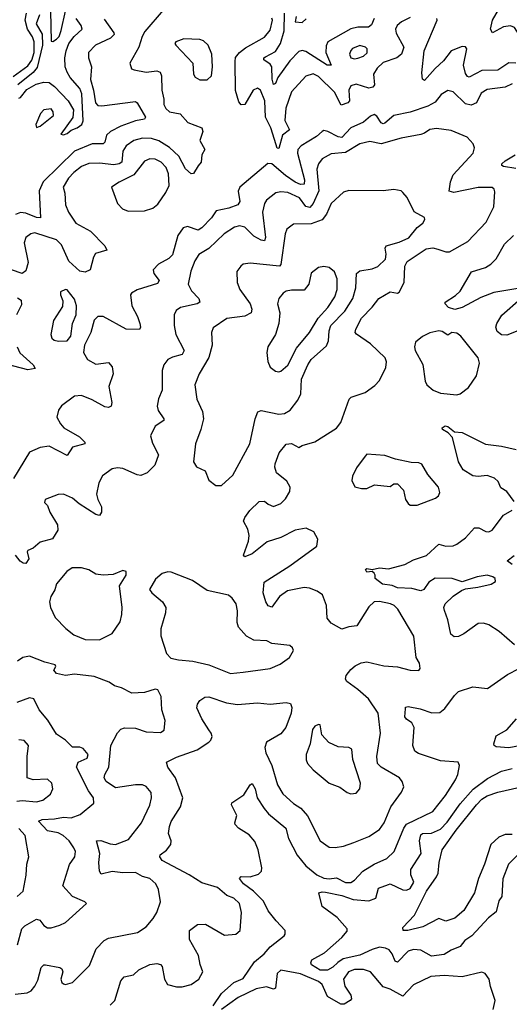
# Model space of a CAD drawing. Extents: x 1603745 to 1745082, y 385868 to 533966.
# Tile 546 of 646: x 1627650 to 1630378, y 504314 to 509798. Entities that reach past the tile are written whole.
import ezdxf

# ---------------------------------------------------------------- set-up
doc = ezdxf.new("R2010")
doc.units = 0

msp = doc.modelspace()

# ---------------------------------------------------------------- linework, layer by layer
at = {"layer": '0CON20XD'}
for points in [[(1627822.1, 509845), (1627825, 509677.5), (1627835, 509675.7), (1627855, 509689.2), (1627869.5, 509705), (1627882.2, 509737.8), (1627929.5, 509955)], [(1628449.8, 509850.2), (1628347.7, 509732.3), (1628333.2, 509705), (1628315, 509644), (1628264, 509555), (1628273.3, 509525), (1628287.7, 509517.7), (1628355.6, 509505.6), (1628415, 509512.3), (1628432.9, 509505), (1628441.1, 509485), (1628441.5, 509405), (1628452.9, 509355), (1628453.1, 509325), (1628465, 509302.5), (1628485, 509284.4), (1628545, 509273.1), (1628588, 509225), (1628666, 509195), (1628670, 509175), (1628654, 509125), (1628681.2, 509075), (1628666, 509045), (1628660.8, 509005), (1628645, 508983.8), (1628619.2, 508940.8), (1628605, 508940), (1628575, 508967.5), (1628537.7, 509037.7), (1628485.9, 509085.9), (1628425, 509123.8), (1628385, 509136.2), (1628335, 509137.4), (1628285.7, 509124.3), (1628244.5, 509095), (1628225.3, 509064.7), (1628218.7, 509005), (1628205.5, 508994.5), (1628175, 508988.7), (1628095, 508998.1), (1628035, 508996.4), (1627995, 508979.4), (1627952.6, 508947.4), (1627922.8, 508915), (1627893.1, 508865), (1627902.2, 508832.2), (1627906.1, 508766.1), (1627921.8, 508725), (1627963.7, 508663.7), (1628045, 508620.6), (1628125, 508539.2), (1628136.7, 508515), (1628072, 508495), (1628060.8, 508475), (1628043.3, 508405), (1628015, 508391.9), (1627985, 508396.9), (1627925, 508453.6), (1627883, 508543), (1627855, 508571.8), (1627735, 508611.2), (1627712, 508605), (1627685, 508584.2), (1627674.5, 508555), (1627697.1, 508445), (1627685, 508398.8), (1627665, 508384.3), (1627605, 508405.4)], [(1630639.6, 509799.6), (1630635, 509780), (1630615, 509774), (1630525, 509790), (1630505, 509786.5), (1630482.9, 509747.1), (1630472.2, 509705), (1630455.4, 509694.6), (1630437.7, 509707.7), (1630406.5, 509755), (1630385, 509763.8), (1630345, 509757.2), (1630285, 509724.3), (1630273.3, 509745), (1630284.8, 509795.2), (1630343.3, 509896.7)], [(1627615, 509481.7), (1627695, 509541), (1627717.3, 509572.7), (1627730.3, 509615), (1627731.7, 509675), (1627722.6, 509702.6), (1627693.3, 509745), (1627680.6, 509795), (1627689.3, 509835)], [(1628121.1, 509801.1), (1628175.5, 509725), (1628176.5, 509715), (1628155.7, 509695), (1628072.2, 509655), (1628034.5, 509615), (1628033.8, 509585), (1628051.1, 509535), (1628044.7, 509465), (1628061.6, 509405), (1628072.2, 509335), (1628085, 509320), (1628107.3, 509317.3), (1628295, 509342.2), (1628305, 509334.2), (1628351.1, 509255), (1628345.4, 509244.6), (1628295, 509234.2), (1628214.3, 509205.7), (1628155.5, 509174.5), (1628134.8, 509155.2), (1628124.2, 509115.8), (1628115, 509105.5), (1628055, 509106.9), (1627955, 509065.9), (1627782.1, 508895), (1627759.7, 508845), (1627767.1, 508695), (1627745, 508695.4), (1627685, 508720), (1627655, 508724.2), (1627626.6, 508713.4)], [(1627761.2, 509825), (1627741.4, 509775), (1627775, 509717.1), (1627777.9, 509655), (1627748.1, 509531.9), (1627725.6, 509504.4), (1627640.2, 509435)], [(1627645, 509360.6), (1627655, 509364.4), (1627690.3, 509409.7), (1627741.4, 509438.6), (1627785, 509450.6), (1627815, 509447.4), (1627845, 509424.8), (1627919.8, 509345), (1627950.6, 509295), (1627946.2, 509253.8), (1627880.3, 509160.3), (1627895, 509157.1), (1627915, 509164.6), (1627937.1, 509182.9), (1627970, 509195), (1627996.7, 509215), (1628004.4, 509235), (1627997.3, 509385), (1627984.8, 509415), (1627931.9, 509475), (1627914.9, 509504.9), (1627904.5, 509535), (1627902.8, 509585), (1627909, 509625), (1627923.9, 509665), (1627953.8, 509705), (1627998.9, 509745), (1627993.2, 509765), (1627964.8, 509805)], [(1629825, 509810.6), (1629776.7, 509785), (1629752.7, 509765), (1629743.8, 509745), (1629747, 509723), (1629791.2, 509645), (1629777.1, 509605), (1629752.5, 509585), (1629675, 509560), (1629641.5, 509528.5), (1629622, 509495), (1629626.4, 509435), (1629617.7, 509422.3), (1629595, 509416.9), (1629525, 509438.6), (1629495, 509428.5), (1629484.3, 509405), (1629488.8, 509345), (1629478.6, 509335), (1629442, 509322), (1629405, 509394.1), (1629315, 509481.5), (1629285, 509495.4), (1629245, 509482.9), (1629165, 509396.9), (1629133.5, 509305), (1629127.1, 509237.1), (1629154.5, 509185), (1629113.8, 509155), (1629095, 509081.2), (1629085, 509082.9), (1629069.8, 509129.8), (1629049.8, 509195), (1629019.3, 509255), (1629015.6, 509345), (1628991.9, 509405), (1628975, 509415.6), (1628951.9, 509405), (1628905, 509325.6), (1628885, 509324.3), (1628870.7, 509340.7), (1628853.7, 509403.7), (1628850.2, 509565), (1628853.7, 509586.3), (1628875.4, 509615), (1628909.2, 509640.8), (1629015, 509700.4), (1629045, 509740), (1629059.7, 509795), (1629055, 509805.4)], [(1629626, 509805), (1629611.1, 509768.9), (1629594.6, 509755.4), (1629535, 509755.8), (1629495, 509747.5), (1629367.9, 509675), (1629357.2, 509652.8), (1629356, 509615), (1629385, 509544), (1629364.4, 509545), (1629245, 509620.5), (1629225, 509626.7), (1629205, 509620.8), (1629155, 509568.7), (1629088.6, 509475), (1629075, 509442.9), (1629065, 509437.1), (1629056.4, 509466.4), (1629054.3, 509535), (1629045, 509550.9), (1629010, 509575), (1629010.8, 509585), (1629019.9, 509590.1), (1629075, 509620.8), (1629102.6, 509665), (1629123.7, 509735), (1629125.8, 509835)], [(1629190.3, 509815), (1629185.8, 509785.8), (1629225, 509782), (1629247, 509803)], [(1630415, 509555.2), (1630375, 509556.8), (1630315, 509516.8), (1630225, 509514.1), (1630155, 509476.9), (1630145, 509480.8), (1630135, 509497.5), (1630123.1, 509545), (1630141.1, 509635), (1630135, 509645.7), (1630115, 509648.5), (1630055, 509623.8), (1630011.8, 509568.2), (1629965, 509526.2), (1629905, 509458.8), (1629895, 509466.7), (1629891.2, 509501.2), (1629903.4, 509625), (1629975.6, 509795.6), (1629973.8, 509805)], [(1628695, 509462.9), (1628719.2, 509485), (1628725.5, 509535), (1628721.1, 509605), (1628700.8, 509655), (1628675, 509680), (1628655, 509687.5), (1628565, 509691.1), (1628520, 509675), (1628514.2, 509665), (1628521.2, 509655), (1628614.3, 509555), (1628618.6, 509495), (1628627.6, 509477.6), (1628655, 509463.1), (1628695, 509462.9)], [(1629515, 509579.5), (1629535, 509583.6), (1629566, 509595), (1629587.1, 509612.9), (1629586.7, 509635), (1629577.5, 509645), (1629545, 509654.5), (1629505, 509636.7), (1629495, 509626), (1629488.6, 509605), (1629495.6, 509585.6), (1629515, 509579.5)], [(1630395, 509441.2), (1630355, 509421.6), (1630255, 509408.4), (1630221.7, 509388.3), (1630195, 509333.9), (1630165, 509322), (1630135, 509328.4), (1630065, 509396.2), (1630035, 509403.2), (1629998.6, 509381.4), (1629965, 509338.7), (1629923.9, 509316.1), (1629825, 509283.2), (1629735, 509263.9), (1629685, 509220.7), (1629675, 509217.5), (1629665, 509222.5), (1629640, 509260), (1629625, 509269.6), (1629605, 509260.8), (1629565, 509227.2), (1629495, 509196.1), (1629445, 509142.2), (1629425, 509144.7), (1629368, 509175), (1629345, 509180), (1629335, 509175.7), (1629303.6, 509146.4), (1629218.9, 509095), (1629200.4, 509075), (1629198.7, 509055), (1629238.1, 508905), (1629235, 508881.4), (1629215, 508880.6), (1629185, 508892.9), (1629130.6, 508930.6), (1629055, 508995.4), (1629033.3, 508996.7), (1628877.8, 508865), (1628867.4, 508842.6), (1628876.5, 508785), (1628865, 508767.1), (1628815, 508747.7), (1628745, 508734.2), (1628718.9, 508695), (1628665, 508639.5), (1628645, 508626.5), (1628585, 508646.9), (1628560.7, 508639.3), (1628530.9, 508595), (1628501.5, 508488.5), (1628481.5, 508468.5), (1628423.9, 508436.1), (1628394, 508405), (1628398, 508385), (1628427.5, 508345), (1628418.3, 508328.3)], [(1627745, 509197.5), (1627765, 509204), (1627838.6, 509265), (1627837.8, 509285), (1627825, 509300.8), (1627785, 509295.8), (1627765.8, 509275), (1627740, 509215), (1627745, 509197.5)], [(1628155, 504310), (1628180, 504335), (1628214.5, 504445.5), (1628233.2, 504466.8), (1628285, 504479.2), (1628315, 504507.1), (1628375, 504535.8), (1628415, 504541.2), (1628435.7, 504535.7), (1628443.8, 504525), (1628458, 504455), (1628474.4, 504424.4), (1628525, 504411.1), (1628555, 504411.5), (1628606.2, 504423.8), (1628649.2, 504455), (1628670, 504495), (1628655.5, 504535.5), (1628646.6, 504586.6), (1628595.6, 504675), (1628595.8, 504725), (1628641.3, 504758.7), (1628685, 504760), (1628790.8, 504699.2), (1628855, 504704.3), (1628878, 504725), (1628887.1, 504825), (1628875, 504875.6), (1628844.3, 504905), (1628805, 504921.2), (1628753.1, 504965), (1628665, 504990), (1628595, 505035.9), (1628443.6, 505115), (1628431.1, 505135), (1628432.6, 505147.4), (1628467.9, 505172.1), (1628492, 505205), (1628494, 505225), (1628478.9, 505265), (1628485.4, 505305), (1628495, 505332.5), (1628545.6, 505415), (1628559.4, 505465), (1628519.2, 505575), (1628475.4, 505635), (1628467.9, 505662.1), (1628525, 505690), (1628638.8, 505731.2), (1628705, 505774), (1628716, 505785), (1628722.5, 505805), (1628717.5, 505825), (1628703.8, 505843.8), (1628665, 505903.8), (1628637.8, 505965), (1628641.4, 505985), (1628655, 506006.2), (1628682.5, 506025), (1628705, 506026.7), (1628802.4, 505992.4), (1628864.6, 505984.6), (1628975, 505992.5), (1629046.6, 505986.6), (1629135, 505994.3), (1629159.4, 505989.4), (1629166.7, 505966.7), (1629163.6, 505935), (1629133.3, 505855), (1629105, 505820), (1629025, 505774.2), (1629015.5, 505745), (1629020.9, 505715), (1629055.2, 505645.2), (1629086.9, 505536.9), (1629116.3, 505486.3), (1629175, 505433.5), (1629216.5, 505406.5), (1629253.1, 505363.1), (1629325, 505224.3), (1629375, 505190), (1629407.3, 505187.3), (1629455, 505194.4), (1629511.2, 505215), (1629595, 505249.6), (1629655, 505287.5), (1629680.8, 505325), (1629717.9, 505415), (1629778.1, 505495), (1629790, 505525), (1629781.1, 505555), (1629765.7, 505575), (1629664.6, 505635), (1629643.6, 505655), (1629640.6, 505695), (1629661.1, 505825), (1629647.8, 505935), (1629593.8, 506015), (1629535, 506067.5), (1629472.6, 506112.6), (1629465.7, 506125), (1629469.4, 506145), (1629495, 506179.2), (1629519.8, 506200.2), (1629553.7, 506216.3), (1629585, 506221.1), (1629678.7, 506198.7), (1629755, 506192.9), (1629826, 506176), (1629875, 506173.8), (1629881.2, 506185), (1629877.1, 506215), (1629859.2, 506245), (1629846.7, 506365), (1629756.9, 506515), (1629737.5, 506535), (1629716, 506545), (1629655, 506557.9), (1629624.7, 506555.3), (1629595, 506528.6), (1629528.6, 506421.4), (1629484, 506416), (1629445, 506403.5), (1629385, 506436.9), (1629363.5, 506465), (1629358.9, 506535), (1629337.1, 506595), (1629308, 506615), (1629265, 506632.1), (1629235, 506635.3), (1629142.4, 506617.6), (1629097.8, 506585), (1629055, 506526.7), (1629035, 506533.8), (1629021.9, 506555), (1629006.7, 506605), (1629012.9, 506665), (1629155, 506755.5), (1629306, 506865), (1629311.9, 506905), (1629290, 506945), (1629246.8, 506966.8), (1629185, 506954.6), (1629105.8, 506914.2), (1629029.2, 506890.8), (1628945, 506822.9), (1628905, 506806.7), (1628896.7, 506815), (1628926.1, 506893.9), (1628929.1, 506925), (1628921.1, 506961.1), (1628898, 507005), (1628904.2, 507025), (1628932.9, 507065), (1628985, 507113.8), (1629015, 507116.2), (1629035, 507098.8), (1629065, 507086.7), (1629105, 507103.8), (1629131.3, 507128.7), (1629155, 507170), (1629157.8, 507195), (1629138.5, 507228.5), (1629080.8, 507275), (1629071.5, 507305), (1629074.5, 507325), (1629095.8, 507385), (1629135, 507434), (1629165, 507438), (1629205, 507416), (1629224.3, 507425.7), (1629295, 507446.7), (1629415, 507522), (1629439.2, 507555), (1629486.2, 507685), (1629497.5, 507695), (1629575, 507721.9), (1629629.4, 507760.6), (1629655, 507788), (1629689.4, 507860.6), (1629693.2, 507893.2), (1629687.5, 507915), (1629605, 507991.9), (1629526.7, 508046.7), (1629519.4, 508055), (1629522.9, 508075), (1629555.3, 508134.7), (1629614.1, 508195.9), (1629650.8, 508245), (1629715, 508282.9), (1629755, 508274.2), (1629765, 508281.2), (1629791.9, 508335), (1629796.9, 508425), (1629808.3, 508451.7), (1629915, 508520.8), (1629952.8, 508527.2), (1629980.8, 508519.2), (1630025, 508505.8), (1630045, 508505.8), (1630147.9, 508562.1), (1630249.2, 508670.8), (1630291.8, 508755), (1630298.2, 508838.2), (1630293.8, 508853.8), (1630282.3, 508862.3), (1630205, 508863), (1630070, 508835), (1630043.6, 508843.6), (1630050.8, 508895), (1630065.9, 508934.1), (1630176.2, 509055), (1630183.8, 509085), (1630176.1, 509106.1), (1630142.7, 509142.7), (1630055, 509181.2), (1629972.7, 509192.7), (1629935, 509186.9), (1629906.2, 509165), (1629885, 509157.9), (1629775, 509137.3), (1629665, 509106.9), (1629601.2, 509118.8)], [(1629601.2, 509118.8), (1629545, 509105.9), (1629465, 509057.9), (1629385, 509051.3), (1629335, 509022.5), (1629315.6, 508994.4), (1629305.2, 508964.8), (1629317.2, 508845), (1629285, 508774.6), (1629267.8, 508752.2), (1629245, 508758.1), (1629208.7, 508805), (1629145, 508835.8), (1629105, 508838.8), (1629077.3, 508832.7), (1629026.4, 508793.6), (1629015.2, 508774.8), (1629003.3, 508725), (1629019.4, 508585), (1629015, 508565.7), (1628995, 508569.7), (1628955, 508593), (1628905, 508641.6), (1628875, 508649.3), (1628846.8, 508643.2), (1628788.8, 508605), (1628705, 508523.4), (1628649.1, 508490.9), (1628625.3, 508455), (1628603.3, 508396.7), (1628589.1, 508325), (1628608.1, 508288.1), (1628648.5, 508245), (1628654.3, 508225), (1628638.8, 508215), (1628545.9, 508194.1), (1628522.2, 508177.8), (1628511.9, 508155), (1628511.1, 508095), (1628520, 508045), (1628567.3, 507955), (1628555, 507933.8), (1628501.2, 507918.8), (1628475.4, 507904.6), (1628454.3, 507875), (1628444.3, 507845), (1628444.5, 507735), (1628423.2, 507686.8), (1628417.2, 507645), (1628421.6, 507621.6), (1628452.9, 507575), (1628452.9, 507565), (1628405, 507534.2), (1628379.5, 507480.5), (1628390.3, 507440.3), (1628424.2, 507375), (1628403.6, 507316.4), (1628360.8, 507275), (1628325, 507258.9), (1628305, 507262.2), (1628225, 507297.5), (1628195, 507301.5), (1628165, 507296.7), (1628112.4, 507257.6), (1628090.9, 507219.1), (1628077.7, 507155), (1628085.3, 507125.3), (1628106.5, 507085), (1628106.5, 507055), (1628095, 507036), (1628075, 507042.9), (1627981.8, 507101.8), (1627945, 507133.6), (1627895, 507155.6), (1627865, 507154.2), (1627792.5, 507125), (1627788.3, 507108.3), (1627805, 507092.5), (1627818.8, 507055), (1627861.1, 506985), (1627862.2, 506955), (1627833, 506907), (1627765, 506887.3), (1627725, 506854.6), (1627695, 506842.5), (1627691.2, 506835), (1627702, 506795), (1627685, 506770), (1627670.3, 506770.3), (1627652.4, 506782.4), (1627626.4, 506816.4)], [(1630415, 508968.8), (1630345, 508979.4), (1630336, 508985), (1630337.5, 508995), (1630355, 509012.2), (1630411.4, 509045)], [(1628255, 508730.6), (1628345, 508733.1), (1628392.4, 508747.6), (1628419.8, 508770.2), (1628465, 508835.8), (1628482.9, 508875), (1628479.9, 508939.9), (1628466.2, 508975), (1628438.9, 509005), (1628405, 509021.8), (1628375, 509022.1), (1628345, 509010.5), (1628286.4, 508933.6), (1628205, 508893.8), (1628162, 508865), (1628194.5, 508775), (1628223.9, 508743.9), (1628255, 508730.6)], [(1628775, 507204), (1628838.7, 507261.3), (1628932.2, 507435), (1628963.2, 507575), (1628976.9, 507613.1), (1628995, 507620.9), (1629095, 507600.3), (1629125, 507603.9), (1629156.5, 507623.5), (1629200.5, 507679.5), (1629216, 507714), (1629220.6, 507795), (1629255, 507875.6), (1629275, 507905.5), (1629358.9, 507981.1), (1629370.7, 508009.3), (1629374.4, 508065), (1629384.2, 508095), (1629462.4, 508175), (1629507.3, 508245), (1629523.7, 508305), (1629527.1, 508385), (1629545, 508399.1), (1629615, 508410.7), (1629645.9, 508424.1), (1629687.6, 508465), (1629692.8, 508492.8), (1629686.8, 508525), (1629691.8, 508538.2), (1629765, 508558.2), (1629817.7, 508582.3), (1629865, 508640), (1629897.1, 508665), (1629908, 508685), (1629905, 508696), (1629847.9, 508727.9), (1629808.3, 508808.3), (1629785.9, 508835.9), (1629775, 508843.8), (1629735, 508851.2), (1629675, 508843.8), (1629485, 508845.8), (1629455, 508838), (1629385.4, 508774.6), (1629360.4, 508715), (1629335, 508682.8), (1629275, 508660.5), (1629175, 508658.1), (1629139.7, 508630.3), (1629129.1, 508605), (1629104.7, 508435.3), (1629097.5, 508425), (1628935, 508442.5), (1628895, 508436.2), (1628882.5, 508425), (1628860, 508395), (1628862, 508335), (1628877.5, 508295), (1628934.5, 508215), (1628942.9, 508185), (1628939.5, 508165), (1628904.2, 508145.8), (1628805, 508133.5), (1628728.7, 508081.3), (1628719.2, 508055), (1628722.1, 507985), (1628703.6, 507916.4), (1628650, 507825), (1628626.4, 507765), (1628637.9, 507685), (1628668.8, 507615), (1628674.6, 507575.4), (1628659.4, 507515), (1628629.5, 507435), (1628619.2, 507335), (1628635, 507308), (1628683.3, 507285), (1628705, 507233.3), (1628744, 507204), (1628775, 507204)], [(1630425, 508300.6), (1630292.1, 508277.9), (1630219, 508251), (1630115, 508195.2), (1630075, 508183.1), (1630038.9, 508195), (1630020, 508215), (1630020, 508225), (1630078.6, 508261.4), (1630105, 508286.5), (1630167.3, 508392.7), (1630245, 508416.9), (1630275, 508435.5), (1630304.1, 508465.9), (1630352.2, 508547.8), (1630402.5, 508595)], [(1629095, 507836.7), (1629105, 507841.2), (1629145, 507873.3), (1629192.3, 507967.7), (1629265, 508056.4), (1629314, 508136), (1629366.4, 508195), (1629406.3, 508255), (1629419.2, 508295), (1629420, 508355), (1629405, 508393.8), (1629375, 508418), (1629345, 508422.9), (1629315, 508418.1), (1629274.5, 508385.5), (1629261.4, 508325), (1629235, 508290.8), (1629165, 508291.9), (1629135, 508285.6), (1629118, 508275), (1629094.3, 508245), (1629087.5, 508215), (1629100.6, 508165), (1629094.6, 508105.4), (1629075.5, 508044.5), (1629032, 507975), (1629027.5, 507945), (1629033.8, 507895), (1629045, 507862.5), (1629075, 507840), (1629095, 507836.7)], [(1628418.3, 508328.3), (1628305, 508293.8), (1628274.3, 508275), (1628268.1, 508265), (1628274.6, 508205), (1628307.5, 508145), (1628320, 508105), (1628323.1, 508085), (1628317.4, 508072.6), (1628243.8, 508073.8), (1628116.2, 508145), (1628085, 508145.6), (1628065, 508123.8), (1628047.1, 508055), (1628011.9, 507985), (1628006.7, 507945), (1628028.6, 507905), (1628075, 507879.5), (1628145, 507888.6), (1628165.6, 507865), (1628171.8, 507825), (1628147.5, 507755), (1628163.1, 507665), (1628160, 507645), (1628145, 507637.1), (1628125, 507641.8), (1628055, 507680.5), (1627995, 507704.5), (1627955, 507701.5), (1627883.6, 507646.4), (1627866.6, 507623.4), (1627858.1, 507585), (1627877.1, 507547.1), (1627897.1, 507525), (1627984, 507475), (1628013.3, 507445), (1628012.5, 507435), (1627945, 507416.9), (1627915, 507371.2), (1627815, 507423.1), (1627765, 507415.3), (1627705, 507388.5), (1627616.7, 507243.3)], [(1627867, 508007), (1627915, 508009.4), (1627935.6, 508035), (1627945.6, 508105), (1627964.5, 508155), (1627966.6, 508203.4), (1627955, 508241.2), (1627915, 508293.3), (1627905, 508296), (1627877.5, 508282.5), (1627877.1, 508265), (1627891.2, 508231.2), (1627889.6, 508200.4), (1627838.3, 508121.7), (1627824.2, 508045), (1627830, 508025), (1627843.4, 508013.4), (1627867, 508007)], [(1627638.3, 508248.3), (1627659.2, 508235), (1627659.8, 508210.2), (1627633.1, 508155)], [(1630425, 508064.6), (1630365, 508040), (1630335, 508042.5), (1630311.3, 508061.3), (1630303.2, 508085), (1630308, 508105), (1630336.9, 508153.1), (1630442.5, 508245)], [(1630085, 507709.4), (1630105, 507714.4), (1630151.1, 507748.9), (1630195, 507813.8), (1630211.9, 507885), (1630204.2, 507915), (1630108, 508035), (1630085, 508052.9), (1630057.5, 508055), (1630035, 508041.4), (1630005, 508061.9), (1629985, 508064.3), (1629935, 508054.4), (1629895, 508033.1), (1629855, 508001.2), (1629850.6, 507975), (1629854.4, 507955), (1629897.3, 507877.3), (1629910, 507785), (1629918.9, 507765), (1629954.2, 507735), (1629995, 507717.3), (1630085, 507709.4)], [(1627635.8, 507975), (1627651.7, 507941.7), (1627725.8, 507875), (1627737.5, 507855), (1627695, 507848.1), (1627575, 507878.6)], [(1630405.4, 507115), (1630365, 507171.1), (1630330.1, 507190.1), (1630315.8, 507225.8), (1630295, 507245.2), (1630255, 507259), (1630205, 507253), (1630175, 507256.8), (1630121.1, 507291.1), (1630095.9, 507335), (1630061.5, 507471.5), (1630037.7, 507497.7), (1630006.2, 507515), (1630003.8, 507525), (1630020, 507535), (1630035, 507532.5), (1630072.9, 507502.9), (1630115, 507499.6), (1630245, 507432.9), (1630335, 507422.3), (1630415.7, 507404.3)], [(1629825, 507093.8), (1629865, 507094), (1629967, 507133), (1629984.1, 507145.9), (1629991.2, 507165), (1629984, 507195), (1629924.4, 507264.4), (1629891.7, 507321.7), (1629875, 507330), (1629831.7, 507331.7), (1629745, 507351.2), (1629685, 507371.2), (1629585, 507377.5), (1629575, 507367.5), (1629527.7, 507302.3), (1629504.2, 507255.8), (1629501.7, 507231.7), (1629517, 507197), (1629555, 507187.5), (1629585, 507187.5), (1629627, 507207), (1629715, 507197.5), (1629735, 507212.5), (1629755, 507213.3), (1629788.3, 507178.3), (1629800, 507125), (1629815, 507102.5), (1629825, 507093.8)], [(1630406.9, 506316.9), (1630321.4, 506391.4), (1630265, 506427.1), (1630235, 506437.7), (1630205, 506434.5), (1630125, 506376.7), (1630095, 506362.5), (1630071.2, 506361.2), (1630051.9, 506375), (1630035.6, 506455), (1630017, 506507), (1630014.2, 506525), (1630020.8, 506545), (1630065, 506587.1), (1630111.7, 506618.3), (1630135, 506628), (1630203.3, 506636.7), (1630276.7, 506655), (1630300.5, 506669.5), (1630298.8, 506685), (1630286.2, 506695), (1630255, 506704.4), (1630200, 506695), (1630115, 506667.1), (1630060, 506685), (1629965, 506687.2), (1629930, 506665), (1629901.4, 506625), (1629885, 506616.5), (1629835, 506629.5), (1629755, 506633.9), (1629725, 506646.7), (1629672.5, 506655), (1629630, 506685), (1629631.2, 506705), (1629625, 506716.2), (1629615, 506723.8), (1629585, 506721.2), (1629576.7, 506735), (1629585, 506741.2), (1629615, 506735.8), (1629654.6, 506745.4), (1629705, 506739.4), (1629796.6, 506763.4), (1629845, 506789.1), (1629916.9, 506813.1), (1629985, 506876.9), (1630025.4, 506865.4), (1630065, 506868.5), (1630085, 506876.2), (1630135, 506911.9), (1630185, 506967.1), (1630208.3, 506968.3), (1630247, 506947), (1630265, 506945.7), (1630282, 506955), (1630345, 507037.5), (1630395, 507066)], [(1630395, 506763.8), (1630366.7, 506785), (1630405, 506813.3)], [(1628095, 506343.8), (1628165, 506379.5), (1628210.4, 506445), (1628220, 506485), (1628221.6, 506525), (1628207.1, 506645), (1628244, 506705), (1628243.8, 506723.8), (1628225, 506730), (1628171.2, 506708.8), (1628115, 506704.4), (1628075, 506709.2), (1628035, 506734.2), (1627995, 506745.7), (1627942.5, 506745), (1627913.8, 506725), (1627855, 506656.2), (1627846.6, 506623.4), (1627823.1, 506585), (1627816, 506555), (1627822, 506525), (1627848.3, 506468.3), (1627907.7, 506407.7), (1627952.6, 506372.6), (1628015, 506345.5), (1628095, 506343.8)], [(1628825, 506157.3), (1628895, 506164.5), (1629046.7, 506185), (1629100.9, 506209.1), (1629153.3, 506245), (1629176.2, 506285), (1629170.5, 506300.5), (1629155, 506312), (1629055, 506324), (1629028.2, 506338.2), (1628955, 506341.5), (1628914.2, 506364.2), (1628868.7, 506415), (1628861.5, 506441.5), (1628863.8, 506505), (1628856.5, 506545), (1628835, 506577.1), (1628813.1, 506593.1), (1628695, 506618.5), (1628614.1, 506674.1), (1628495, 506721.1), (1628475, 506722.2), (1628445, 506713.1), (1628407.2, 506682.8), (1628374, 506625), (1628386, 506605), (1628445.8, 506555), (1628464.3, 506525), (1628463.1, 506495), (1628436.4, 506405), (1628437.1, 506367.1), (1628468.1, 506268.1), (1628492.5, 506242.5), (1628535, 506232.1), (1628615, 506225.6), (1628705, 506205.6), (1628825, 506157.3)], [(1627625, 504370.9), (1627691.7, 504378.3), (1627715, 504389.4), (1627734.7, 504415.3), (1627751.3, 504448.7), (1627770.4, 504519.6), (1627785, 504534.2), (1627795, 504534.4), (1627875, 504518.6), (1627885, 504511.2), (1627890, 504495), (1627880, 504455), (1627885, 504436.7), (1627895, 504428), (1627905.7, 504424.3), (1627945, 504436.2), (1628039.2, 504530.8), (1628076.9, 504623.1), (1628120.8, 504669.2), (1628145, 504682.4), (1628306.6, 504713.4), (1628354.5, 504745.5), (1628395, 504791.4), (1628414.4, 504825), (1628435.7, 504885), (1628424.2, 504954.2), (1628408.8, 504985), (1628375, 505015.7), (1628335, 505026.7), (1628295, 505047.6), (1628225, 505046.2), (1628165, 505053.1), (1628105, 505040), (1628095.5, 505055.5), (1628092.2, 505105), (1628097.6, 505155), (1628077.5, 505225), (1628102.7, 505227.3), (1628155, 505208.2), (1628185, 505204.7), (1628257, 505233), (1628328.2, 505325), (1628376.4, 505423.6), (1628384.6, 505465), (1628383, 505493), (1628355, 505527.8), (1628335, 505536.2), (1628295, 505537.4), (1628185, 505519.4), (1628132.9, 505555), (1628120.8, 505575), (1628124.4, 505595), (1628147.5, 505635), (1628158.8, 505755), (1628194.7, 505825.3), (1628214.1, 505845.9), (1628235, 505854.5), (1628295, 505852.9), (1628355, 505831.1), (1628435, 505828.5), (1628455, 505841.2), (1628460.9, 505895), (1628442.5, 505955), (1628437.9, 506027.9), (1628420, 506065), (1628405, 506069.2), (1628345, 506050), (1628275, 506047.1), (1628216.8, 506076.8), (1628178.8, 506088.8), (1628149.1, 506109.1), (1628065, 506139.2), (1627955, 506152.5), (1627906.4, 506146.4), (1627855, 506157.5), (1627840, 506175), (1627852.5, 506195), (1627847.5, 506205), (1627789.8, 506219.8), (1627705, 506252.9), (1627668.8, 506245), (1627638, 506225)], [(1628728.1, 504305), (1628775, 504374), (1628844.2, 504435.8), (1628895, 504457.5), (1628959.1, 504550.9), (1629012.9, 504595), (1629045.6, 504634.4), (1629123.1, 504695), (1629130, 504705), (1629130, 504725), (1629079.3, 504779.3), (1629035, 504835.8), (1629009.6, 504889.6), (1628952.3, 504945), (1628897.7, 504985), (1628874.4, 505015), (1628883.8, 505026.2), (1628933.6, 505023.6), (1628981.8, 505038.2), (1628998.5, 505055), (1629000.3, 505075), (1628979.8, 505175), (1628960.3, 505220.3), (1628928.2, 505258.2), (1628869.4, 505295), (1628850.8, 505315), (1628848.6, 505325), (1628860.4, 505365), (1628830.8, 505425), (1628832.9, 505437.1), (1628899.3, 505480.7), (1628935, 505537.5), (1628945, 505543.3), (1628962.2, 505515), (1628972.7, 505465), (1629011.8, 505405), (1629036.4, 505375), (1629132.7, 505295), (1629147.7, 505237.7), (1629196.1, 505145), (1629245.3, 505085), (1629306.2, 505036.2), (1629345, 505016), (1629375, 505013), (1629415, 505019), (1629465, 504993.1), (1629495, 504992.7), (1629515, 505005.6), (1629562.5, 505055), (1629625, 505095.4), (1629695, 505126.2), (1629735.9, 505165), (1629790.3, 505295), (1629805, 505317.7), (1629952, 505388), (1630023.4, 505476.6), (1630078.5, 505565), (1630091.9, 505595), (1630100.6, 505645), (1630092.5, 505662.5), (1629995, 505670.4), (1629871.7, 505711.7), (1629851.1, 505725), (1629840.9, 505755), (1629847.5, 505855), (1629835, 505881.1), (1629805, 505901.4), (1629795.8, 505915), (1629799.3, 505959.3), (1629800.7, 505969.3), (1629815, 505973.3), (1629880.7, 505960.7), (1629946.9, 505936.9), (1629990.6, 505939.4), (1630018.8, 505961.2), (1630072.5, 506035), (1630095, 506056.5), (1630175, 506081.5), (1630257.3, 506072.7), (1630368.5, 506151.5), (1630433.8, 506185)], [(1627637.4, 504645), (1627661.8, 504735), (1627678.4, 504751.6), (1627745, 504789.1), (1627763.3, 504783.3), (1627785, 504753.1), (1627805, 504741.1), (1627825, 504740.5), (1627875, 504755.5), (1627905, 504770), (1628022.5, 504875), (1628012.5, 504885), (1627945, 504915.5), (1627891.1, 504975), (1627927.3, 505092.7), (1627958.2, 505135), (1627960.5, 505165), (1627952.7, 505185), (1627925.3, 505225), (1627892.1, 505255), (1627865, 505269.3), (1627805, 505281.1), (1627755.7, 505335), (1627775.9, 505344.1), (1627845, 505346.5), (1627894.3, 505355.7), (1627937.4, 505352.6), (1627988, 505372), (1628063.8, 505435), (1628061.4, 505465), (1628034.1, 505504.1), (1627966.9, 505635), (1627977.1, 505662.9), (1628025.7, 505685), (1628031.1, 505705), (1628005, 505739.4), (1627985, 505746.7), (1627945, 505746.5), (1627905.8, 505785), (1627855, 505819.2), (1627806.6, 505896.6), (1627759.1, 505955), (1627728.6, 506015), (1627705, 506020.5), (1627635, 505995.9)], [(1630465, 505759.2), (1630375, 505743.3), (1630305, 505748), (1630293.3, 505755), (1630291.2, 505765), (1630305, 505810), (1630365, 505843.6), (1630417.5, 505905)], [(1629495, 505486.7), (1629525, 505490), (1629546.2, 505515), (1629548.8, 505545), (1629507.2, 505677.2), (1629500, 505735), (1629484.5, 505744.5), (1629425, 505748.5), (1629372.4, 505772.4), (1629334, 505815), (1629325, 505870), (1629315, 505872.5), (1629295, 505863.3), (1629282.5, 505845), (1629268.6, 505765), (1629247.1, 505705), (1629245.8, 505675), (1629254.5, 505654.5), (1629285, 505620), (1629375, 505546.7), (1629433.6, 505523.6), (1629475, 505493.8), (1629495, 505486.7)], [(1627635, 505446.5), (1627665, 505450), (1627745, 505442.8), (1627779.1, 505450.9), (1627822.2, 505485), (1627834.5, 505515), (1627829.1, 505545), (1627805, 505567.3), (1627725, 505564.7), (1627691.2, 505575), (1627691.9, 505695), (1627700, 505755), (1627675, 505784.4), (1627645, 505786.5)], [(1630425, 505146.7), (1630373.6, 505095), (1630342.3, 505012.3), (1630336, 504915), (1630320.3, 504889.7), (1630305, 504830), (1630262.9, 504795), (1630169.2, 504695), (1630131, 504669), (1630105, 504635.6), (1630054.8, 504615.2), (1630015, 504591.1), (1629945, 504583.3), (1629885, 504615.6), (1629845, 504619.5), (1629815, 504610), (1629755, 504549.5), (1629742.1, 504555), (1629725.5, 504595.5), (1629708, 504618), (1629687.8, 504627.8), (1629655, 504632.4), (1629615, 504620.5), (1629545, 504587.8), (1629453.3, 504566.7), (1629422.6, 504547.4), (1629395, 504520.3), (1629365, 504503.8), (1629325, 504503.9), (1629277.1, 504535), (1629272.5, 504545), (1629278.5, 504561.5), (1629349.4, 504600.6), (1629445, 504685.5), (1629475, 504721.2), (1629474.5, 504735), (1629418.6, 504798.6), (1629335, 504858.8), (1629317.5, 504935), (1629335, 504940.6), (1629355, 504938.4), (1629445, 504920), (1629507.7, 504897.7), (1629595, 504891.3), (1629634.6, 504905.4), (1629648.9, 504961.1), (1629705, 504982.2), (1629715, 504984.4), (1629785, 504952.5), (1629805, 504950.8), (1629825, 504960), (1629847.1, 504995), (1629830, 505035), (1629828.7, 505065), (1629886.6, 505155), (1629877.3, 505225), (1629885, 505258.5), (1629895, 505266.5), (1629945, 505266.8), (1629995, 505289.7), (1630031.4, 505328.6), (1630105, 505431.3), (1630177.3, 505512.7), (1630257.3, 505572.7), (1630335, 505611.8), (1630395, 505626.9)], [(1630395, 505260.4), (1630355, 505260), (1630320.6, 505245), (1630274.6, 505205), (1630240.6, 505095), (1630206.8, 505015), (1630185, 504935.8), (1630125, 504836.5), (1630075, 504793.6), (1630025, 504777.1), (1629985, 504792), (1629896.7, 504745), (1629813.3, 504725), (1629786, 504725), (1629785, 504742), (1629849.7, 504810.3), (1629917.6, 504945), (1629973.3, 505025), (1629982, 505045), (1629987.2, 505105), (1630003.5, 505175), (1630082.4, 505285), (1630195, 505426.1), (1630225, 505456), (1630255, 505475.6), (1630315, 505496.5), (1630576, 505555)], [(1627635.8, 504914.2), (1627669.2, 504945), (1627685.8, 505034.2), (1627690, 505095), (1627701.4, 505135), (1627680.6, 505255), (1627645, 505294.3)], [(1630288.9, 504285), (1630300, 504335), (1630273.8, 504413.8), (1630266.9, 504455), (1630243.3, 504485), (1630225, 504492.5), (1630115, 504467.9), (1630015, 504475.4), (1629941.2, 504468.8), (1629845, 504422.5), (1629785, 504359.4), (1629715, 504399.4), (1629675, 504412.2), (1629605.7, 504495.7), (1629565, 504508.4), (1629515, 504507.3), (1629482.1, 504495), (1629453.6, 504455), (1629462, 504415), (1629494.5, 504365), (1629499.4, 504345), (1629491.4, 504335), (1629458.8, 504315), (1629438.8, 504315), (1629365, 504357.2), (1629335, 504424.6), (1629315, 504441.5), (1629215, 504483.3), (1629106.1, 504503.9), (1629085.5, 504485), (1629075, 504403.8), (1629065, 504398.8), (1629025, 504411.5), (1628968.8, 504401.2), (1628867.3, 504352.7), (1628775, 504286.1)]]:
    msp.add_lwpolyline(points, dxfattribs=at)

doc.saveas('drawing.dxf')
